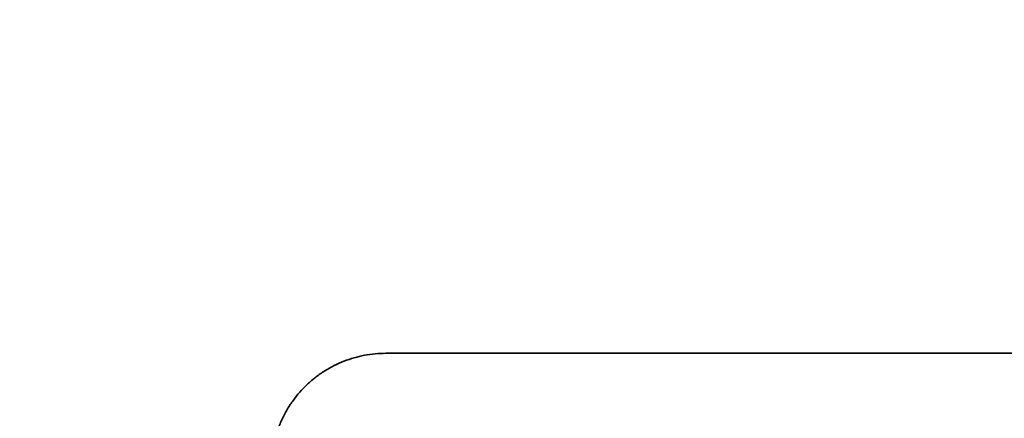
# Model space of a CAD drawing. Extents: x 3940905 to 4145695, y 925352 to 1109797.
# Tile 375 of 656: x 3983512.11 to 3983520.71, y 1102050.95 to 1102054.44. Entities that reach past the tile are written whole.
import ezdxf

# ---------------------------------------------------------------- set-up
doc = ezdxf.new("R2010")
doc.units = 0
doc.header["$LTSCALE"] = 750
doc.header["$MEASUREMENT"] = 0
doc.linetypes.add('DASHED', pattern=[0.75, 0.5, -0.25])
doc.layers.get('0').update_dxf_attribs({"linetype": 'CONTINUOUS', "lineweight": 0})
doc.layers.add('CKD Equipments', color=252, linetype='CONTINUOUS', lineweight=0)

# ---------------------------------------------------------------- blocks, each defined once
blk = doc.blocks.new('4')
at = {"color": 1, "linetype": 'DASHED', "ltscale": 0.2}
blk.add_lwpolyline([(4049888.8075, 1047768.2419), (4050788.8075, 1047768.2419), (4050788.8075, 1046868.2419), (4049888.8075, 1046868.2419)], close=True, dxfattribs=at)

msp = doc.modelspace()

# ---------------------------------------------------------------- linework, layer by layer
at = {"layer": 'CKD Equipments', "color": 7, "linetype": 'Continuous', "lineweight": 35}
msp.add_line((3983515.3074, 1102051.5164, 1431.4), (3983525.3074, 1102051.5164, 1431.4), dxfattribs=at)
msp.add_open_spline([(3983514.3074, 1102050.5164, 1431.4), (3983514.3074, 1102050.588, 1431.4), (3983514.315, 1102050.6579, 1431.4), (3983514.3333, 1102050.7433, 1431.4), (3983514.3374, 1102050.7603, 1431.4), (3983514.3466, 1102050.7941, 1431.4), (3983514.3516, 1102050.811, 1431.4), (3983514.3679, 1102050.8607, 1431.4), (3983514.3803, 1102050.8928, 1431.4), (3983514.4081, 1102050.9551, 1431.4), (3983514.4234, 1102050.9852, 1431.4), (3983514.4486, 1102051.029, 1431.4), (3983514.4574, 1102051.0434, 1431.4), (3983514.4756, 1102051.0717, 1431.4), (3983514.485, 1102051.0856, 1431.4), (3983514.5335, 1102051.1532, 1431.4), (3983514.5765, 1102051.202, 1431.4), (3983514.6354, 1102051.2571, 1431.4), (3983514.6474, 1102051.2679, 1431.4), (3983514.672, 1102051.2888, 1431.4), (3983514.6845, 1102051.2989, 1431.4), (3983514.7224, 1102051.3281, 1431.4), (3983514.7484, 1102051.3462, 1431.4), (3983514.8283, 1102051.3964, 1431.4), (3983514.8841, 1102051.4246, 1431.4), (3983514.9718, 1102051.4589, 1431.4), (3983515.0014, 1102051.4689, 1431.4), (3983515.061, 1102051.4861, 1431.4), (3983515.0912, 1102051.4933, 1431.4), (3983515.1824, 1102051.5105, 1431.4), (3983515.2443, 1102051.5164, 1431.4), (3983515.3074, 1102051.5164, 1431.4)], degree=3, knots=[0, 0, 0, 0, 0.125, 0.125, 0.15625, 0.15625, 0.1875, 0.1875, 0.25, 0.25, 0.3125, 0.3125, 0.34375, 0.34375, 0.375, 0.375, 0.5, 0.5, 0.53125, 0.53125, 0.5625, 0.5625, 0.625, 0.625, 0.75, 0.75, 0.8125, 0.8125, 0.875, 0.875, 1, 1, 1, 1], dxfattribs=at)

# ---------------------------------------------------------------- block references
msp.add_blockref('4', (-66918.908, 54286.1932))

doc.saveas('drawing.dxf')
